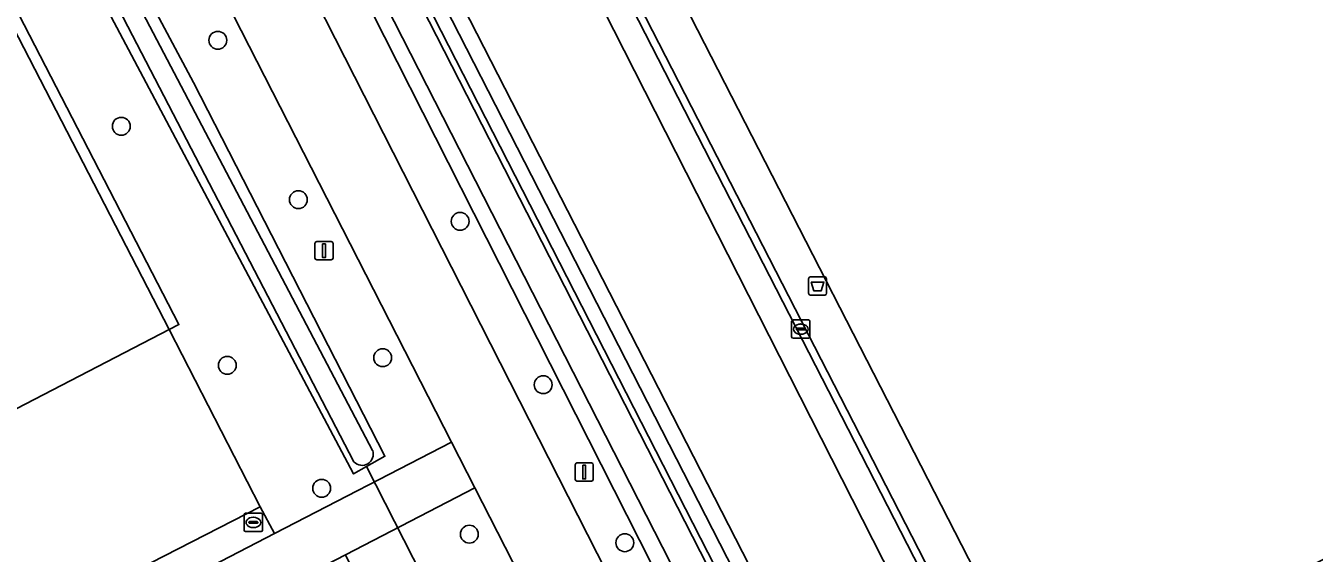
# Model space of a CAD drawing. Extents: x 158835 to 160077, y 386387 to 387778.
# Drawn here: x 159393.2 to 159463.8, y 387294.1 to 387323 of the extents above; entities that cross this region are included whole.
import ezdxf

# ---------------------------------------------------------------- set-up
doc = ezdxf.new("R2010")
doc.units = 0
for name, color, linetype in [('IMGEO_Afvalbak', 7, 'Continuous'), ('IMGEO_Berm_groen', 7, 'Continuous'), ('IMGEO_Boom', 7, 'Continuous'), ('IMGEO_Duiker', 7, 'Continuous'), ('IMGEO_Fietspad_gesloten', 7, 'Continuous'), ('IMGEO_Groenvoorziening', 7, 'Continuous'), ('IMGEO_Haag', 7, 'Continuous'), ('IMGEO_Hek', 7, 'Continuous'), ('IMGEO_Kolk', 7, 'Continuous'), ('IMGEO_Lichtmast', 7, 'Continuous'), ('IMGEO_Oever', 7, 'Continuous'), ('IMGEO_Pand', 7, 'Continuous'), ('IMGEO_Parkeervlak_open', 7, 'Continuous'), ('IMGEO_Rijbaan_lokaal_gesloten', 7, 'Continuous'), ('IMGEO_Rijbaan_lokaal_open', 7, 'Continuous'), ('IMGEO_Terreindeel_open', 7, 'Continuous'), ('IMGEO_Voetpad_open', 7, 'Continuous'), ('IMGEO_Waterloop', 7, 'Continuous')]:
    doc.layers.add(name, color=color, linetype=linetype)

msp = doc.modelspace()

# ---------------------------------------------------------------- linework, layer by layer
at = {"layer": 'IMGEO_Afvalbak'}
for p, q in [((159436.128, 387308.333), (159436.128, 387309.133)), ((159436.128, 387309.133), (159436.128, 387308.333)), ((159436.228, 387309.233), (159437.018, 387309.233)), ((159437.018, 387309.233), (159436.228, 387309.233)), ((159437.118, 387309.133), (159437.118, 387308.333)), ((159437.118, 387308.333), (159437.118, 387309.133)), ((159437.018, 387308.233), (159436.228, 387308.233)), ((159436.228, 387308.233), (159437.018, 387308.233))]:
    msp.add_line(p, q, dxfattribs=at)
msp.add_lwpolyline([(159436.271, 387308.947), (159436.975, 387308.947), (159436.826, 387308.477), (159436.42, 387308.477), (159436.271, 387308.947)], dxfattribs=at)
for centre, start, end in [((159436.228, 387309.133), 90, 180), ((159436.228, 387309.133), 90, 180), ((159437.018, 387309.133), 0, 90), ((159437.018, 387309.133), 360, 90), ((159436.228, 387308.333), 180, 270), ((159436.228, 387308.333), 180, 270), ((159437.018, 387308.333), 270, 0), ((159437.018, 387308.333), 270, 0)]:
    msp.add_arc(centre, 0.1, start, end, dxfattribs=at)
at = {"layer": 'IMGEO_Berm_groen'}
for points in [[(159384.981, 387361.968), (159382.104, 387367.728), (159380.575, 387370.788), (159376.357, 387368.657), (159373.555, 387374.223), (159370.246, 387372.53), (159372.921, 387367.103), (159370.96, 387366.024), (159401.635, 387306.618), (159401.101, 387306.345), (159406.086, 387296.638), (159406.877, 387295.171), (159416.567, 387300.188)], [(159379.355, 387359.664), (159380.788, 387360.378), (159402.435, 387319.879), (159412.927, 387299.411), (159411.916, 387298.84), (159411.205, 387298.439), (159397.765, 387323.778)]]:
    msp.add_lwpolyline(points, close=True, dxfattribs=at)
msp.add_lwpolyline([(159420.335, 387292.831), (159417.848, 387297.683), (159410.755, 387294.014), (159411.856, 387291.785)], dxfattribs=at)
at = {"layer": 'IMGEO_Boom'}
for centre in [(159403.768, 387322.189), (159398.479, 387317.478), (159408.182, 387313.461), (159417.043, 387312.274), (159404.287, 387304.388), (159412.8, 387304.806), (159421.595, 387303.328), (159409.458, 387297.655), (159417.548, 387295.14), (159426.065, 387294.673)]:
    msp.add_circle(centre, 0.489, dxfattribs=at)
at = {"layer": 'IMGEO_Duiker'}
msp.add_lwpolyline([(159411.916, 387298.84), (159414.468, 387293.819), (159415.147, 387292.531), (159418.444, 387286.269), (159419.26, 387284.719), (159419.511, 387284.243)], dxfattribs=at)
at = {"layer": 'IMGEO_Fietspad_gesloten'}
msp.add_lwpolyline([(159384.981, 387361.968), (159416.567, 387300.188), (159417.848, 387297.683), (159420.335, 387292.831), (159421.237, 387291.071), (159441.599, 387251.348), (159446.639, 387241.488), (159449.221, 387236.448), (159450.647, 387233.664), (159451.286, 387232.413), (159455.201, 387234.235), (159449.038, 387246.263), (159428.282, 387286.772), (159391.016, 387359.944)], dxfattribs=at)
at = {"layer": 'IMGEO_Groenvoorziening'}
for points in [[(159370.96, 387366.024), (159372.921, 387367.103), (159370.246, 387372.53), (159373.555, 387374.223), (159373.371, 387374.588), (159369.618, 387372.67), (159372.305, 387367.463), (159370.154, 387366.361), (159370.434, 387365.735), (159401.101, 387306.345), (159401.635, 387306.618)], [(159411.527, 387331.456), (159437.914, 387279.86), (159441.878, 387271.707), (159454.786, 387246.857), (159453.552, 387246.261), (159452.32, 387245.665), (159443.123, 387263.009), (159435.259, 387278.276), (159393.338, 387360.98), (159393.275, 387361.531), (159393.684, 387362.075), (159394.563, 387362.556), (159395.357, 387362.635), (159395.833, 387362.248), (159397.357, 387359.275), (159407.508, 387339.473)], [(159462.362, 387250.137), (159420.921, 387331.715), (159417.429, 387338.352), (159412.769, 387335.949), (159411.43, 387335.294), (159456.655, 387247.04), (159462.423, 387250.008)], [(159456.655, 387247.04), (159411.43, 387335.294), (159410.654, 387334.916), (159455.847, 387246.624)], [(159463.922, 387250.956), (159463.774, 387251.258), (159422.162, 387332.358), (159420.921, 387331.715), (159462.362, 387250.137)], [(159406.877, 387295.171), (159406.086, 387296.638), (159388.847, 387287.82), (159387.595, 387290.256), (159387.035, 387289.991), (159387.997, 387288.199), (159389.145, 387285.991)]]:
    msp.add_lwpolyline(points, close=True, dxfattribs=at)
for points in [[(159396.761, 387364.389), (159396.036, 387365.733), (159392.706, 387364.04), (159391.358, 387360.59), (159390.825, 387360.319), (159391.016, 387359.944), (159428.282, 387286.772), (159449.038, 387246.263)], [(159452.23, 387244.659), (159455.91, 387246.501), (159455.847, 387246.624), (159410.654, 387334.916), (159409.793, 387336.893), (159398.046, 387359.628)]]:
    msp.add_lwpolyline(points, dxfattribs=at)
at = {"layer": 'IMGEO_Haag'}
msp.add_lwpolyline([(159373.555, 387374.223), (159373.371, 387374.588), (159369.618, 387372.67), (159372.305, 387367.463), (159370.154, 387366.361), (159370.434, 387365.735), (159401.101, 387306.345), (159401.635, 387306.618), (159370.96, 387366.024), (159372.921, 387367.103), (159370.246, 387372.53)], close=True, dxfattribs=at)
at = {"layer": 'IMGEO_Hek'}
for points in [[(159448.962, 387285.874), (159425.973, 387330.728), (159441.556, 387338.759)], [(159455.847, 387246.624), (159410.654, 387334.916)]]:
    msp.add_lwpolyline(points, dxfattribs=at)
at = {"layer": 'IMGEO_Kolk'}
for p, q in [((159435.204, 387305.946), (159435.204, 387306.798)), ((159435.279, 387306.872), (159436.131, 387306.872)), ((159435.463, 387306.366), (159435.463, 387306.378)), ((159435.901, 387306.329), (159435.503, 387306.329)), ((159435.506, 387306.415), (159435.904, 387306.415)), ((159435.692, 387306.652), (159435.717, 387306.652)), ((159435.947, 387306.378), (159435.947, 387306.366)), ((159436.205, 387306.798), (159436.205, 387305.946)), ((159436.131, 387305.872), (159435.279, 387305.872)), ((159435.715, 387306.092), (159435.69, 387306.092)), ((159405.216, 387295.359), (159405.216, 387296.211)), ((159405.291, 387296.285), (159406.143, 387296.285)), ((159405.475, 387295.779), (159405.475, 387295.791)), ((159405.913, 387295.742), (159405.515, 387295.742)), ((159405.518, 387295.828), (159405.916, 387295.828)), ((159405.704, 387296.065), (159405.729, 387296.065)), ((159405.959, 387295.791), (159405.959, 387295.779)), ((159406.217, 387296.211), (159406.217, 387295.359)), ((159406.143, 387295.285), (159405.291, 387295.285)), ((159405.727, 387295.505), (159405.702, 387295.505))]:
    msp.add_line(p, q, dxfattribs=at)
for points in [[(159435.204, 387305.946), (159435.204, 387306.798)], [(159435.279, 387306.872), (159436.131, 387306.872)], [(159436.205, 387306.798), (159436.205, 387305.946)], [(159436.131, 387305.872), (159435.279, 387305.872)], [(159405.216, 387295.359), (159405.216, 387296.211)], [(159405.291, 387296.285), (159406.143, 387296.285)], [(159406.217, 387296.211), (159406.217, 387295.359)], [(159406.143, 387295.285), (159405.291, 387295.285)]]:
    msp.add_lwpolyline(points, dxfattribs=at)
for centre, radius, start, end in [((159435.281, 387306.796), 0.0765, 91.55205, 178.44795), ((159435.281, 387306.796), 0.0765, 91.55205, 178.44795), ((159435.503, 387306.375), 0.0403, 85.87752, 175.75265), ((159435.5, 387306.365), 0.0366, 178.93798, 274.71019), ((159435.904, 387306.372), 0.043, 264.86636, 352.45326), ((159435.908, 387306.377), 0.0386, 1.73085, 96.63898), ((159436.129, 387306.796), 0.0765, 1.55205, 88.44795), ((159436.129, 387306.796), 0.0765, 1.55205, 88.44795), ((159435.281, 387305.948), 0.0765, 181.55205, 268.44795), ((159435.281, 387305.948), 0.0765, 181.55205, 268.44795), ((159436.129, 387305.948), 0.0765, 271.55205, 358.44795), ((159436.129, 387305.948), 0.0765, 271.55205, 358.44795), ((159405.293, 387296.209), 0.0765, 91.55205, 178.44795), ((159405.293, 387296.209), 0.0765, 91.55205, 178.44795), ((159405.515, 387295.788), 0.0403, 85.87752, 175.75265), ((159405.512, 387295.778), 0.0366, 178.93798, 274.71019), ((159405.916, 387295.785), 0.043, 264.86636, 352.45326), ((159405.92, 387295.79), 0.0386, 1.73085, 96.63898), ((159406.141, 387296.209), 0.0765, 1.55205, 88.44795), ((159406.141, 387296.209), 0.0765, 1.55205, 88.44795), ((159405.293, 387295.361), 0.0765, 181.55205, 268.44795), ((159405.293, 387295.361), 0.0765, 181.55205, 268.44795), ((159406.141, 387295.361), 0.0765, 271.55205, 358.44795), ((159406.141, 387295.361), 0.0765, 271.55205, 358.44795)]:
    msp.add_arc(centre, radius, start, end, dxfattribs=at)
for centre, major_axis, ratio, start_param, end_param in [((159435.691, 387306.372), (-0.387, 0.002), 0.722429, 4.712389, 7.853982), ((159435.716, 387306.372), (-0.39, 0.002), 0.717154, 1.570796, 4.712389), ((159405.703, 387295.785), (-0.387, 0.002), 0.722429, 4.712389, 7.853982), ((159405.728, 387295.785), (-0.39, 0.002), 0.717154, 1.570796, 4.712389)]:
    msp.add_ellipse(centre, major_axis=major_axis, ratio=ratio, start_param=start_param, end_param=end_param, dxfattribs=at)
at = {"layer": 'IMGEO_Lichtmast'}
for p, q in [((159409.191, 387311.164), (159409.981, 387311.164)), ((159409.981, 387311.164), (159409.191, 387311.164)), ((159409.091, 387310.264), (159409.091, 387311.064)), ((159409.091, 387311.064), (159409.091, 387310.264)), ((159410.081, 387311.064), (159410.081, 387310.264)), ((159410.081, 387310.264), (159410.081, 387311.064)), ((159409.981, 387310.164), (159409.191, 387310.164)), ((159409.191, 387310.164), (159409.981, 387310.164)), ((159423.345, 387298.143), (159423.345, 387298.943)), ((159423.345, 387298.943), (159423.345, 387298.143)), ((159423.445, 387299.043), (159424.235, 387299.043)), ((159424.235, 387299.043), (159423.445, 387299.043)), ((159424.335, 387298.943), (159424.335, 387298.143)), ((159424.335, 387298.143), (159424.335, 387298.943)), ((159424.235, 387298.043), (159423.445, 387298.043)), ((159423.445, 387298.043), (159424.235, 387298.043))]:
    msp.add_line(p, q, dxfattribs=at)
for points in [[(159409.511, 387311.039), (159409.661, 387311.039), (159409.661, 387310.289), (159409.511, 387310.289), (159409.511, 387311.039)], [(159423.765, 387298.918), (159423.915, 387298.918), (159423.915, 387298.168), (159423.765, 387298.168), (159423.765, 387298.918)]]:
    msp.add_lwpolyline(points, dxfattribs=at)
for centre, start, end in [((159409.191, 387311.064), 90, 180), ((159409.191, 387311.064), 90, 180), ((159409.981, 387311.064), 0, 90), ((159409.981, 387311.064), 360, 90), ((159409.191, 387310.264), 180, 270), ((159409.191, 387310.264), 180, 270), ((159409.981, 387310.264), 270, 0), ((159409.981, 387310.264), 270, 0), ((159423.445, 387298.943), 90, 180), ((159423.445, 387298.943), 90, 180), ((159424.235, 387298.943), 0, 90), ((159424.235, 387298.943), 360, 90), ((159423.445, 387298.143), 180, 270), ((159423.445, 387298.143), 180, 270), ((159424.235, 387298.143), 270, 0), ((159424.235, 387298.143), 270, 0)]:
    msp.add_arc(centre, 0.1, start, end, dxfattribs=at)
at = {"layer": 'IMGEO_Oever'}
for points in [[(159395.833, 387362.248), (159395.357, 387362.635), (159394.563, 387362.556), (159393.684, 387362.075), (159393.275, 387361.531), (159393.338, 387360.98), (159435.259, 387278.276), (159443.123, 387263.009), (159452.32, 387245.665), (159453.552, 387246.261), (159454.786, 387246.857), (159441.878, 387271.707), (159437.914, 387279.86), (159411.527, 387331.456), (159407.508, 387339.473), (159397.357, 387359.275)], [(159380.788, 387360.378), (159379.355, 387359.664), (159397.765, 387323.778), (159411.205, 387298.439), (159411.916, 387298.84), (159412.927, 387299.411), (159402.435, 387319.879)]]:
    msp.add_lwpolyline(points, close=True, dxfattribs=at)
for points in [[(159452.471, 387246.884), (159444.107, 387263.171), (159436.143, 387278.725), (159393.831, 387361.608), (159393.991, 387361.953), (159394.605, 387362.318), (159395.16, 387362.345), (159395.556, 387362.024), (159397.047, 387359.116), (159407.197, 387339.315), (159411.216, 387331.298), (159437.602, 387279.704), (159441.566, 387271.55), (159454.037, 387247.542)], [(159380.965, 387359.252), (159412.251, 387299.727)], [(159411.228, 387299.095), (159380.254, 387358.719)]]:
    msp.add_lwpolyline(points, dxfattribs=at)
msp.add_arc((159411.67, 387299.524), 0.616, 224.16755, 19.24724, dxfattribs=at)
at = {"layer": 'IMGEO_Pand'}
msp.add_lwpolyline([(159401.101, 387306.345), (159383.899, 387297.444), (159385.148, 387295.015), (159387.595, 387290.256), (159388.847, 387287.82), (159406.086, 387296.638)], close=True, dxfattribs=at)
at = {"layer": 'IMGEO_Parkeervlak_open'}
msp.add_lwpolyline([(159370.434, 387365.735), (159363.537, 387362.116), (159363.371, 387362.029), (159364.505, 387359.796), (159363.216, 387359.141), (159362.08, 387361.375), (159353.166, 387356.751), (159355.419, 387352.371), (159358.061, 387347.235), (159364.245, 387335.233), (159366.875, 387330.065), (159373.04, 387318.066), (159375.662, 387312.917), (159381.84, 387300.941), (159383.538, 387297.308), (159383.352, 387297.226), (159384.62, 387294.74), (159385.148, 387295.015), (159383.899, 387297.444), (159401.101, 387306.345)], close=True, dxfattribs=at)
at = {"layer": 'IMGEO_Rijbaan_lokaal_gesloten'}
msp.add_lwpolyline([(159385.829, 387281.126), (159386.762, 387279.223), (159391.38, 387281.606), (159390.408, 387283.491), (159410.755, 387294.014), (159417.848, 387297.683), (159416.567, 387300.188), (159406.877, 387295.171), (159389.145, 387285.991), (159387.997, 387288.199), (159383.324, 387285.829), (159383.735, 387285.04), (159384.491, 387283.592), (159316.98, 387248.673), (159318.265, 387246.186), (159356.935, 387266.184), (159358.658, 387267.075)], close=True, dxfattribs=at)
at = {"layer": 'IMGEO_Rijbaan_lokaal_open'}
msp.add_lwpolyline([(159451.769, 387348.744), (159432.073, 387338.616), (159421.676, 387333.304), (159422.162, 387332.358), (159463.774, 387251.258), (159464.173, 387251.43), (159422.25, 387333.111), (159456.946, 387350.947), (159458.657, 387347.608), (159481.807, 387302.728), (159482.711, 387300.982), (159498.538, 387270.391), (159499.29, 387268.939), (159499.538, 387269.066), (159457.231, 387351.553), (159452.218, 387348.975)], close=True, dxfattribs=at)
at = {"layer": 'IMGEO_Terreindeel_open'}
msp.add_lwpolyline([(159458.657, 387347.608), (159443.61, 387339.777), (159441.556, 387338.759), (159425.973, 387330.728), (159448.962, 387285.874), (159481.807, 387302.728)], close=True, dxfattribs=at)
at = {"layer": 'IMGEO_Voetpad_open'}
msp.add_lwpolyline([(159443.61, 387339.777), (159458.657, 387347.608), (159456.946, 387350.947), (159422.25, 387333.111), (159464.173, 387251.43), (159463.774, 387251.258), (159463.922, 387250.956), (159462.362, 387250.137), (159462.423, 387250.008), (159464.938, 387251.302), (159466.346, 387252.026), (159465.591, 387253.495), (159449.864, 387284.117), (159448.962, 387285.874), (159425.973, 387330.728), (159441.556, 387338.759)], close=True, dxfattribs=at)
at = {"layer": 'IMGEO_Waterloop'}
for points in [[(159454.037, 387247.542), (159441.566, 387271.55), (159437.602, 387279.704), (159411.216, 387331.298), (159407.197, 387339.315), (159397.047, 387359.116), (159395.556, 387362.024), (159395.16, 387362.345), (159394.605, 387362.318), (159393.991, 387361.953), (159393.831, 387361.608), (159436.143, 387278.725), (159444.107, 387263.171), (159452.471, 387246.884)], [(159412.251, 387299.727), (159380.965, 387359.252)], [(159380.254, 387358.719), (159411.228, 387299.095)]]:
    msp.add_lwpolyline(points, dxfattribs=at)
msp.add_arc((159411.67, 387299.524), 0.616, 224.16755, 19.24724, dxfattribs=at)

doc.saveas('drawing.dxf')
